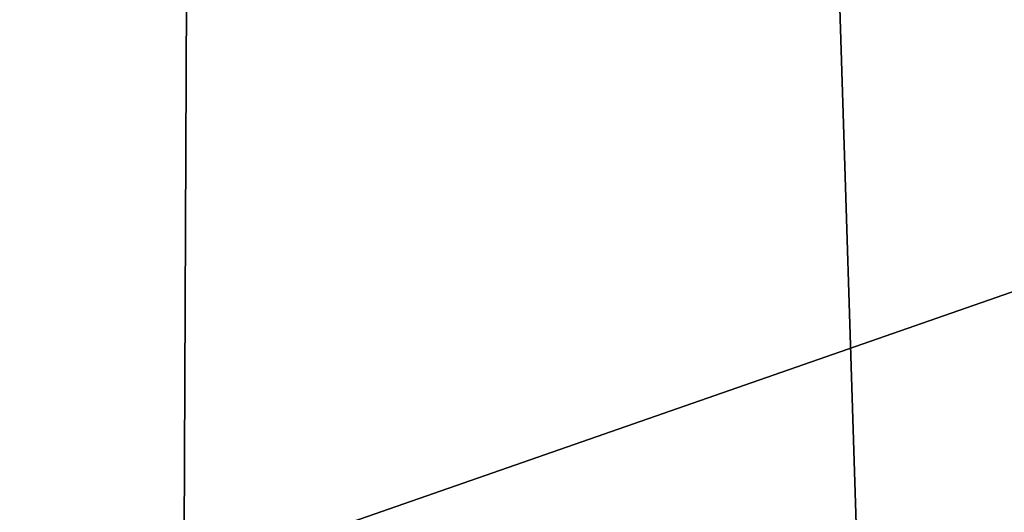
# Model space of a CAD drawing. Header units: millimetres. Extents: x -682 to 137, y -14 to 967.
# Tile 289 of 656: x -7.207 to -6.623, y 954.499 to 954.79. Entities that reach past the tile are written whole.
import ezdxf

# ---------------------------------------------------------------- set-up
doc = ezdxf.new("R2010")
doc.units = ezdxf.units.MM
doc.header["$LTSCALE"] = 65.185185
for name, color, linetype in [('3723', 7, 'CONTINUOUS'), ('3748', 7, 'CONTINUOUS'), ('87', 7, 'CONTINUOUS'), ('88', 7, 'CONTINUOUS')]:
    doc.layers.add(name, color=color, linetype=linetype)

msp = doc.modelspace()

# ---------------------------------------------------------------- linework, layer by layer
at = {"layer": '3723', "color": 7, "linetype": 'CONTINUOUS', "true_color": 0x96918c}
for points in [[(-6.2444, 960.45, -9.71648), (-8.72891, 960.45, -7.56364), (-6.24521, 954, -9.71591), (-6.2444, 960.45, -9.71648)], [(-6.24521, 954, -9.71591), (-8.72891, 960.45, -7.56364), (-8.72804, 954, -7.56411), (-6.24521, 954, -9.71591)], [(-8.72891, 960.45, 7.56364), (-6.2444, 960.45, 9.71648), (-8.72804, 954, 7.56411), (-8.72891, 960.45, 7.56364)], [(-8.72804, 954, 7.56411), (-6.2444, 960.45, 9.71648), (-6.24521, 954, 9.71591), (-8.72804, 954, 7.56411)]]:
    msp.add_3dface(points, dxfattribs=at)
at = {"layer": '3748', "color": 7, "linetype": 'CONTINUOUS', "true_color": 0x96918c}
for points in [[(-7.49778, 865.50436, -12.98658), (-10.60348, 865.50436, -10.6035), (-7.06146, 965.50436, -12.2308), (-7.49778, 865.50436, -12.98658)], [(-7.06146, 965.50436, -12.2308), (-10.60348, 865.50436, -10.6035), (-9.98641, 965.50436, -9.98641), (-7.06146, 965.50436, -12.2308)], [(-9.98641, 965.50436, 9.98641), (-7.49778, 865.50436, 12.98658), (-7.06146, 965.50436, 12.2308), (-9.98641, 965.50436, 9.98641)], [(-7.49778, 865.50436, 12.98658), (-3.88113, 865.50436, 14.48464), (-7.06146, 965.50436, 12.2308), (-7.49778, 865.50436, 12.98658)], [(-3.88113, 865.50436, -14.48464), (-7.49778, 865.50436, -12.98658), (-3.65528, 965.50436, -13.64169), (-3.88113, 865.50436, -14.48464)], [(-3.65528, 965.50436, -13.64169), (-7.49778, 865.50436, -12.98658), (-7.06146, 965.50436, -12.2308), (-3.65528, 965.50436, -13.64169)], [(-7.06146, 965.50436, 12.2308), (-3.88113, 865.50436, 14.48464), (-3.65528, 965.50436, 13.64169), (-7.06146, 965.50436, 12.2308)]]:
    msp.add_3dface(points, dxfattribs=at)
at = {"layer": '87', "color": 7, "linetype": 'CONTINUOUS', "true_color": 0x999999}
for points in [[(-6.1281, 954.8, -8.43357), (-8.42721, 954, -6.13679), (-8.4342, 954.8, -6.12714), (-6.1281, 954.8, -8.43357)], [(-6.12195, 954, -8.43804), (-8.42721, 954, -6.13679), (-6.1281, 954.8, -8.43357), (-6.12195, 954, -8.43804)]]:
    msp.add_3dface(points, dxfattribs=at)
at = {"layer": '88', "color": 7, "linetype": 'CONTINUOUS', "true_color": 0x999999}
for points in [[(-8.4342, 954, 6.12714), (-6.1281, 954, 8.43357), (-8.42721, 954.8, 6.13679), (-8.4342, 954, 6.12714)], [(-8.42721, 954.8, 6.13679), (-6.1281, 954, 8.43357), (-6.12195, 954.8, 8.43804), (-8.42721, 954.8, 6.13679)]]:
    msp.add_3dface(points, dxfattribs=at)

doc.saveas('drawing.dxf')
